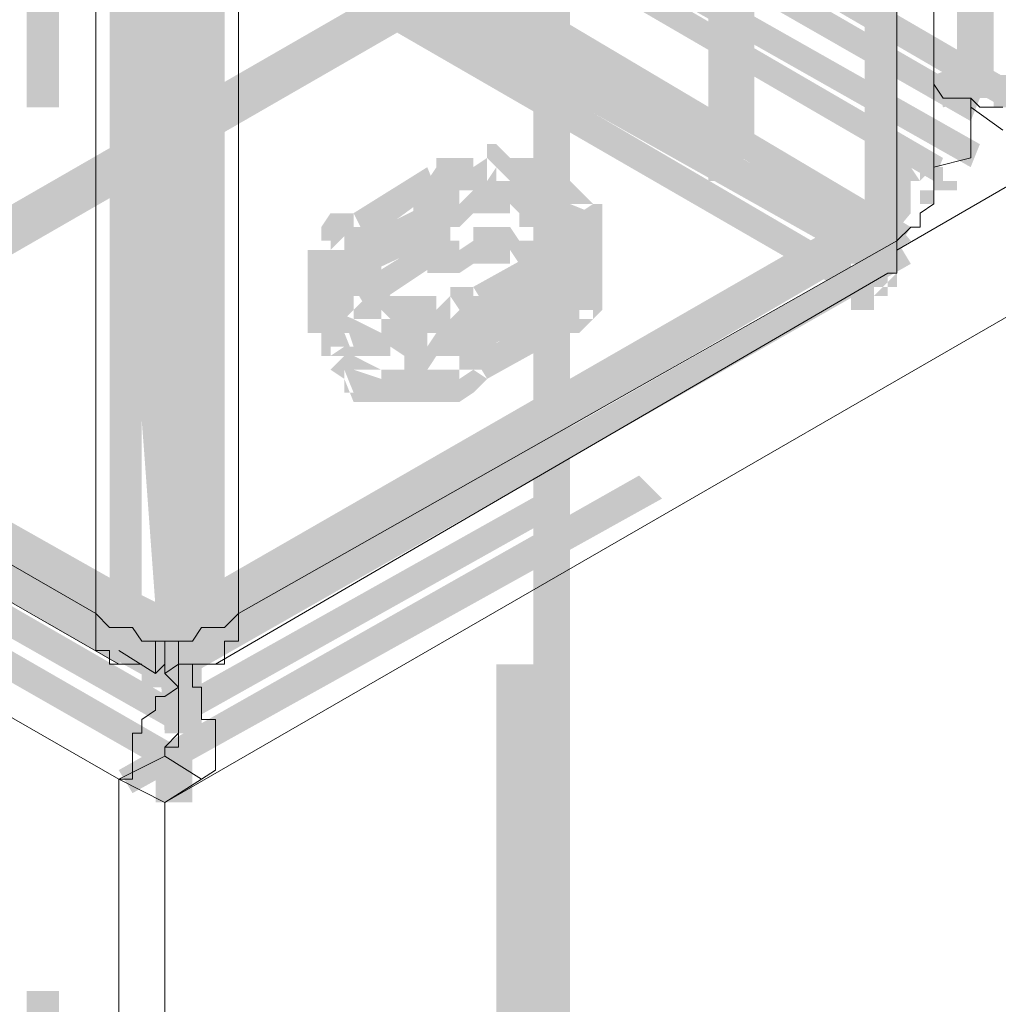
# Model space of a CAD drawing. Header units: millimetres. Extents: x -91 to 1961, y -1152 to 358.
# Tile 264 of 656: x 235.92 to 239.43, y 96.27 to 99.81. Entities that reach past the tile are written whole.
import ezdxf

# ---------------------------------------------------------------- set-up
doc = ezdxf.new("R2010")
doc.units = ezdxf.units.MM
doc.header["$MEASUREMENT"] = 0
doc.layers.get('0').update_dxf_attribs({"linetype": 'CONTINUOUS'})

msp = doc.modelspace()

# ---------------------------------------------------------------- hatches: boundary and pattern name
at = {"true_color": 0xaaaaaa}
h = msp.add_hatch(color=253, dxfattribs=at)
h.paths.add_polyline_path([(193.7548, 167.9744), (193.8871, 167.9744), (193.8871, 167.8917), (193.7548, 167.8917)])
h.paths.add_polyline_path([(236.407, 192.626), (236.5393, 192.626), (236.5393, 190.2104), (236.407, 190.2104)])
h.paths.add_polyline_path([(236.407, 97.6264), (236.5393, 97.6264), (236.5393, 97.5768), (236.407, 97.5768)])
h = msp.add_hatch(color=253, dxfattribs=at)
h.paths.add_polyline_path([(274.9064, 167.8917), (279.0922, 167.8917), (279.0922, 167.7593), (274.9064, 167.7593)])
h.paths.add_polyline_path([(236.407, 97.6264), (236.5393, 97.6264), (236.5393, 97.5768), (236.407, 97.5768)])
h = msp.add_hatch(color=253, dxfattribs=at)
h.paths.add_polyline_path([(237.6313, 91.1409), (237.6313, 97.4941), (237.7636, 97.4941), (237.7636, 91.1409)])
h.paths.add_polyline_path([(237.6313, 100.6707), (237.6313, 107.0238), (237.7636, 107.0238), (237.7636, 100.6707)])
h.paths.add_polyline_path([(237.6313, 110.2004), (237.6313, 116.5535), (237.7636, 116.5535), (237.7636, 110.2004)])
h.paths.add_polyline_path([(237.6313, 119.7301), (237.6313, 126.0833), (237.7636, 126.0833), (237.7636, 119.7301)])
h.paths.add_polyline_path([(237.6313, 129.2599), (237.6313, 135.613), (237.7636, 135.613), (237.7636, 129.2599)])
h.paths.add_polyline_path([(237.6313, 138.7896), (237.6313, 145.1427), (237.7636, 145.1427), (237.7636, 138.7896)])
h.paths.add_polyline_path([(237.6313, 148.3193), (237.6313, 148.4517), (237.7636, 148.4517), (237.7636, 148.3193)])
h = msp.add_hatch(color=253, dxfattribs=at)
h.paths.add_polyline_path([(237.896, 148.402), (237.896, 142.0489), (237.7636, 142.0489), (237.7636, 148.402)])
h.paths.add_polyline_path([(237.896, 138.8723), (237.896, 132.5192), (237.7636, 132.5192), (237.7636, 138.8723)])
h.paths.add_polyline_path([(237.896, 129.3426), (237.896, 122.9894), (237.7636, 122.9894), (237.7636, 129.3426)])
h.paths.add_polyline_path([(237.896, 119.8128), (237.896, 113.4597), (237.7636, 113.4597), (237.7636, 119.8128)])
h.paths.add_polyline_path([(237.896, 110.2831), (237.896, 103.93), (237.7636, 103.93), (237.7636, 110.2831)])
h.paths.add_polyline_path([(237.896, 100.7534), (237.896, 94.4002), (237.7636, 94.4002), (237.7636, 100.7534)])
h.paths.add_polyline_path([(237.896, 91.2237), (237.896, 91.0582), (237.7636, 91.0582), (237.7636, 91.2237)])
h = msp.add_hatch(color=253, dxfattribs=at)
h.paths.add_polyline_path([(235.9437, 89.9663), (235.9437, 96.3194), (236.0595, 96.3194), (236.0595, 89.9663)])
h.paths.add_polyline_path([(235.9437, 99.496), (235.9437, 105.8491), (236.0595, 105.8491), (236.0595, 99.496)])
h.paths.add_polyline_path([(235.9437, 109.0257), (235.9437, 115.3789), (236.0595, 115.3789), (236.0595, 109.0257)])
h.paths.add_polyline_path([(235.9437, 118.5555), (235.9437, 124.9086), (236.0595, 124.9086), (236.0595, 118.5555)])
h.paths.add_polyline_path([(235.9437, 128.0852), (235.9437, 134.4383), (236.0595, 134.4383), (236.0595, 128.0852)])
h.paths.add_polyline_path([(235.9437, 137.6149), (235.9437, 143.9681), (236.0595, 143.9681), (236.0595, 137.6149)])
h.paths.add_polyline_path([(235.9437, 147.1447), (235.9437, 147.3101), (236.0595, 147.3101), (236.0595, 147.1447)])
h = msp.add_hatch(color=253, dxfattribs=at)
h.paths.add_polyline_path([(236.407, 97.6264), (236.5393, 97.6264), (236.5393, 97.5768), (236.407, 97.5768)])
h.paths.add_polyline_path([(236.6551, 146.2512), (236.8371, 146.2512), (236.8371, 146.1189), (236.6551, 146.1189)])
h.paths.add_polyline_path([(237.896, 144.8449), (238.0118, 144.8449), (238.0118, 144.7291), (237.896, 144.7291)])
h.paths.add_polyline_path([(236.7875, 101.6468), (236.9198, 101.6468), (236.9198, 100.3729), (236.7875, 100.3729)])
h.paths.add_polyline_path([(193.7548, 122.1953), (193.8044, 122.1953), (193.8044, 122.0629), (193.7548, 122.0629)])
h = msp.add_hatch(color=253, dxfattribs=at)
h.paths.add_polyline_path([(239.0376, 144.299), (239.1534, 144.299), (239.1534, 142.8265), (239.0376, 142.8265)])
h.paths.add_polyline_path([(237.7967, 98.9831), (237.9291, 98.9831), (237.9291, 98.8507), (237.7967, 98.8507)])
h.paths.add_polyline_path([(237.0853, 144.8119), (237.2176, 144.8119), (237.2176, 144.6795), (237.0853, 144.6795)])
h.paths.add_polyline_path([(237.3335, 99.2313), (237.4658, 99.2313), (237.4658, 99.1155), (237.3335, 99.1155)])
h = msp.add_hatch(color=253, dxfattribs=at)
h.paths.add_polyline_path([(239.2857, 99.6118), (239.2857, 105.965), (239.4181, 105.965), (239.4181, 99.6118)])
h.paths.add_polyline_path([(239.2857, 109.1415), (239.2857, 115.4947), (239.4181, 115.4947), (239.4181, 109.1415)])
h.paths.add_polyline_path([(239.2857, 118.6713), (239.2857, 125.0244), (239.4181, 125.0244), (239.4181, 118.6713)])
h.paths.add_polyline_path([(239.2857, 128.201), (239.2857, 134.5542), (239.4181, 134.5542), (239.4181, 128.201)])
h.paths.add_polyline_path([(239.2857, 137.7307), (239.2857, 144.0839), (239.4181, 144.0839), (239.4181, 137.7307)])
h = msp.add_hatch(color=253, dxfattribs=at)
h.paths.add_polyline_path([(238.9548, 99.1155), (238.9548, 105.4686), (239.0706, 105.4686), (239.0706, 99.1155)])
h.paths.add_polyline_path([(238.9548, 108.6452), (238.9548, 114.9983), (239.0706, 114.9983), (239.0706, 108.6452)])
h.paths.add_polyline_path([(238.9548, 118.1749), (238.9548, 124.5281), (239.0706, 124.5281), (239.0706, 118.1749)])
h.paths.add_polyline_path([(238.9548, 127.7047), (238.9548, 134.0578), (239.0706, 134.0578), (239.0706, 127.7047)])
h.paths.add_polyline_path([(238.9548, 137.2344), (238.9548, 143.5875), (239.0706, 143.5875), (239.0706, 137.2344)])
h = msp.add_hatch(color=253, dxfattribs=at)
h.paths.add_polyline_path([(236.2415, 97.7092), (236.2415, 104.0623), (236.3573, 104.0623), (236.3573, 97.7092)])
h.paths.add_polyline_path([(236.2415, 107.2389), (236.2415, 113.5921), (236.3573, 113.5921), (236.3573, 107.2389)])
h.paths.add_polyline_path([(236.2415, 116.7686), (236.2415, 123.1218), (236.3573, 123.1218), (236.3573, 116.7686)])
h.paths.add_polyline_path([(236.2415, 126.2984), (236.2415, 132.6515), (236.3573, 132.6515), (236.3573, 126.2984)])
h.paths.add_polyline_path([(236.2415, 135.8281), (236.2415, 142.1812), (236.3573, 142.1812), (236.3573, 135.8281)])
h = msp.add_hatch(color=253, dxfattribs=at)
h.paths.add_polyline_path([(236.5393, 97.7092), (236.5393, 104.0623), (236.6551, 104.0623), (236.6551, 97.7092)])
h.paths.add_polyline_path([(236.5393, 107.2389), (236.5393, 113.5921), (236.6551, 113.5921), (236.6551, 107.2389)])
h.paths.add_polyline_path([(236.5393, 116.7686), (236.5393, 123.1218), (236.6551, 123.1218), (236.6551, 116.7686)])
h.paths.add_polyline_path([(236.5393, 126.2984), (236.5393, 132.6515), (236.6551, 132.6515), (236.6551, 126.2984)])
h.paths.add_polyline_path([(236.5393, 135.8281), (236.5393, 142.1812), (236.6551, 142.1812), (236.6551, 135.8281)])
h = msp.add_hatch(color=253, dxfattribs=at)
h.paths.add_polyline_path([(238.4419, 99.3636), (238.4419, 105.7168), (238.5578, 105.7168), (238.5578, 99.3636)])
h.paths.add_polyline_path([(238.4419, 108.8934), (238.4419, 115.2465), (238.5578, 115.2465), (238.5578, 108.8934)])
h.paths.add_polyline_path([(238.4419, 118.4231), (238.4419, 124.7763), (238.5578, 124.7763), (238.5578, 118.4231)])
h = msp.add_hatch(color=253, dxfattribs=at)
h.paths.add_polyline_path([(238.3923, 99.314), (238.3923, 105.6672), (238.5247, 105.6672), (238.5247, 99.314)])
h.paths.add_polyline_path([(238.3923, 108.8437), (238.3923, 115.1969), (238.5247, 115.1969), (238.5247, 108.8437)])
h.paths.add_polyline_path([(238.3923, 118.3735), (238.3923, 124.7266), (238.5247, 124.7266), (238.5247, 118.3735)])
h = msp.add_hatch(color=253, dxfattribs=at)
h.paths.add_polyline_path([(236.5393, 124.4288), (236.5393, 118.0757), (236.407, 118.0757), (236.407, 124.4288)])
h.paths.add_polyline_path([(236.5393, 114.8991), (236.5393, 108.5459), (236.407, 108.5459), (236.407, 114.8991)])
h.paths.add_polyline_path([(236.5393, 105.3693), (236.5393, 99.0162), (236.407, 99.0162), (236.407, 105.3693)])
h = msp.add_hatch(color=253, dxfattribs=at)
h.paths.add_polyline_path([(236.4897, 124.3957), (236.4897, 118.0426), (236.3573, 118.0426), (236.3573, 124.3957)])
h.paths.add_polyline_path([(236.4897, 114.866), (236.4897, 108.5128), (236.3573, 108.5128), (236.3573, 114.866)])
h.paths.add_polyline_path([(236.4897, 105.3363), (236.4897, 98.9831), (236.3573, 98.9831), (236.3573, 105.3363)])
h = msp.add_hatch(color=253, dxfattribs=at)
h.paths.add_polyline_path([(238.3923, 99.3636), (238.4419, 99.3636), (238.4419, 99.2313), (238.3923, 99.2313)])
h.paths.add_polyline_path([(235.9437, 123.2541), (235.9768, 123.2541), (235.9768, 123.1218), (235.9437, 123.1218)])
h = msp.add_hatch(color=253, dxfattribs=at)
h.paths.add_polyline_path([(236.407, 97.5768), (236.407, 103.93), (236.5393, 103.93), (236.5393, 97.5768)])
h.paths.add_polyline_path([(236.407, 107.1065), (236.407, 113.4597), (236.5393, 113.4597), (236.5393, 107.1065)])
h.paths.add_polyline_path([(236.407, 116.6363), (236.407, 122.9894), (236.5393, 122.9894), (236.5393, 116.6363)])
h = msp.add_hatch(color=253, dxfattribs=at)
h.paths.add_polyline_path([(236.44, 97.5768), (236.44, 103.93), (236.5724, 103.93), (236.5724, 97.5768)])
h.paths.add_polyline_path([(236.44, 107.1065), (236.44, 113.4597), (236.5724, 113.4597), (236.5724, 107.1065)])
h.paths.add_polyline_path([(236.44, 116.6363), (236.44, 122.9894), (236.5724, 122.9894), (236.5724, 116.6363)])
h = msp.add_hatch(color=253, dxfattribs=at)
h.paths.add_polyline_path([(193.6721, 122.4104), (199.1814, 119.1842), (199.1318, 119.1014), (193.6224, 122.3111)])
h.paths.add_polyline_path([(201.9279, 117.6124), (207.4372, 114.4358), (207.3876, 114.3531), (201.8948, 117.5297)])
h.paths.add_polyline_path([(210.1836, 112.831), (215.693, 109.6544), (215.6103, 109.5717), (210.1009, 112.7483)])
h.paths.add_polyline_path([(218.4063, 108.0827), (223.9157, 104.9061), (223.8661, 104.8234), (218.3567, 108)])
h.paths.add_polyline_path([(226.6621, 103.3013), (232.1715, 100.1247), (232.1219, 100.042), (226.629, 103.2185)])
h.paths.add_polyline_path([(234.9179, 98.5529), (236.3242, 97.7588), (236.2746, 97.6761), (234.8848, 98.4702)])
h = msp.add_hatch(color=253, dxfattribs=at)
h.paths.add_polyline_path([(236.3242, 97.5768), (230.8149, 100.7203), (230.8645, 100.8527), (236.3573, 97.6761)])
h.paths.add_polyline_path([(228.0684, 102.3251), (222.5591, 105.5017), (222.5921, 105.5844), (228.1015, 102.4079)])
h.paths.add_polyline_path([(219.7961, 107.0734), (214.3033, 110.25), (214.3364, 110.3327), (219.8457, 107.1562)])
h.paths.add_polyline_path([(211.5403, 111.8549), (206.0309, 115.0314), (206.0806, 115.1142), (211.5899, 111.9376)])
h.paths.add_polyline_path([(203.2845, 116.6032), (197.7751, 119.7798), (197.8579, 119.8625), (203.3672, 116.6859)])
h.paths.add_polyline_path([(195.0287, 121.3846), (193.6721, 122.1953), (193.7051, 122.278), (195.1114, 121.4673)])
h = msp.add_hatch(color=253, dxfattribs=at)
h.paths.add_polyline_path([(236.4897, 97.2459), (230.9803, 100.3729), (231.0299, 100.5052), (236.5393, 97.3286)])
h.paths.add_polyline_path([(228.2339, 101.9942), (222.7245, 105.1708), (222.7741, 105.2535), (228.267, 102.077)])
h.paths.add_polyline_path([(219.9781, 106.726), (214.4687, 109.9026), (214.5018, 110.0019), (220.0112, 106.8253)])
h.paths.add_polyline_path([(211.7058, 111.524), (206.2129, 114.7005), (206.2956, 114.7833), (211.7554, 111.6067)])
h.paths.add_polyline_path([(203.45, 116.2557), (197.9406, 119.4323), (198.0399, 119.5316), (203.5327, 116.355)])
h.paths.add_polyline_path([(195.1942, 121.0537), (193.6224, 121.9802), (193.6721, 122.0629), (195.2769, 121.1364)])
h = msp.add_hatch(color=253, dxfattribs=at)
h.paths.add_polyline_path([(279.4727, 121.9306), (273.9799, 118.754), (273.9303, 118.8533), (279.4397, 122.0298)])
h.paths.add_polyline_path([(271.2169, 117.1492), (265.7076, 113.9726), (265.6745, 114.0553), (271.1839, 117.2319)])
h.paths.add_polyline_path([(262.9612, 112.4008), (257.4518, 109.2243), (257.4187, 109.3235), (262.9115, 112.5001)])
h.paths.add_polyline_path([(254.7054, 107.6194), (249.196, 104.4428), (249.1464, 104.5256), (254.6557, 107.7021)])
h.paths.add_polyline_path([(246.4827, 102.8711), (240.9733, 99.6945), (240.8906, 99.7938), (246.3999, 102.9704)])
h.paths.add_polyline_path([(238.2269, 98.0897), (236.3242, 97.0308), (236.2746, 97.1136), (238.1441, 98.1724)])
h = msp.add_hatch(color=253, dxfattribs=at)
h.paths.add_polyline_path([(279.1418, 121.8975), (273.6325, 118.6713), (273.5994, 118.8036), (279.0922, 121.9802)])
h.paths.add_polyline_path([(270.8861, 117.1161), (265.3767, 113.9395), (265.327, 114.0222), (270.8364, 117.1988)])
h.paths.add_polyline_path([(262.6303, 112.3181), (257.1209, 109.1415), (257.0713, 109.2243), (262.5806, 112.4505)])
h.paths.add_polyline_path([(254.4076, 107.5863), (248.8982, 104.4098), (248.8155, 104.4925), (254.3248, 107.6691)])
h.paths.add_polyline_path([(246.1518, 102.7884), (240.6424, 99.6118), (240.5928, 99.6945), (246.1021, 102.8711)])
h.paths.add_polyline_path([(237.896, 98.0566), (236.5393, 97.2955), (236.4897, 97.3783), (237.8463, 98.1393)])
h = msp.add_hatch(color=253, dxfattribs=at)
h.paths.add_polyline_path([(236.44, 97.1136), (230.9472, 100.257), (230.9803, 100.3729), (236.4897, 97.1963)])
h.paths.add_polyline_path([(228.1842, 101.8619), (222.6749, 105.0385), (222.7245, 105.1212), (228.2339, 101.9446)])
h.paths.add_polyline_path([(219.9285, 106.6102), (214.4191, 109.7868), (214.4687, 109.8695), (219.9781, 106.6929)])
h.paths.add_polyline_path([(211.6727, 111.3916), (206.1633, 114.5682), (206.246, 114.6509), (211.7058, 111.4743)])
h.paths.add_polyline_path([(203.4169, 116.1399), (197.9075, 119.3165), (197.9902, 119.3992), (203.4996, 116.2227)])
h.paths.add_polyline_path([(195.1445, 120.9213), (193.5893, 121.8478), (193.6224, 121.9306), (195.2438, 121.0041)])
h = msp.add_hatch(color=253, dxfattribs=at)
h.paths.add_polyline_path([(261.5218, 108.0496), (261.6541, 108.0496), (261.6541, 107.1562), (261.5218, 107.1562)])
h.paths.add_polyline_path([(236.44, 97.3783), (236.5724, 97.3783), (236.5724, 97.3286), (236.44, 97.3286)])
h.paths.add_polyline_path([(265.4263, 110.0349), (265.5421, 110.0349), (265.5421, 109.9026), (265.4263, 109.9026)])
h = msp.add_hatch(color=253, dxfattribs=at)
h.paths.add_polyline_path([(240.3446, 100.8527), (240.4769, 100.8527), (240.4769, 100.6707), (240.3446, 100.6707)])
h.paths.add_polyline_path([(239.6166, 101.2663), (239.749, 101.2663), (239.749, 101.1008), (239.6166, 101.1008)])
h.paths.add_polyline_path([(237.0853, 98.9831), (237.2176, 98.9831), (237.2176, 98.8177), (237.0853, 98.8177)])
h.paths.add_polyline_path([(239.203, 101.1835), (239.3354, 101.1835), (239.3354, 101.0181), (239.203, 101.0181)])
for points in [[(239.4512, 99.496), (237.6313, 100.5548), (237.6809, 100.6376), (239.5008, 99.5787)], [(237.6809, 100.5052), (239.3684, 99.5291), (239.3354, 99.4464), (237.6313, 100.4225)], [(237.4989, 100.4225), (239.3684, 99.3636), (239.3354, 99.2809), (237.4658, 100.3398)], [(236.9198, 100.3729), (239.1203, 99.0658), (239.0706, 98.9831), (236.8702, 100.2901)], [(239.203, 99.2313), (237.3831, 100.2901), (237.4162, 100.3729), (239.2361, 99.314)], [(238.9879, 98.9335), (236.7378, 100.2074), (236.7875, 100.2901), (239.0376, 99.0162)], [(236.7875, 100.257), (238.9052, 99.0658), (238.8556, 98.9831), (236.7378, 100.1743)], [(236.44, 97.461), (236.2415, 100.1247), (236.3573, 100.1743), (236.5724, 97.4941)], [(238.8556, 98.8507), (236.7378, 100.0751), (236.7875, 100.1743), (238.9052, 98.9335)], [(236.3573, 100.0751), (236.5724, 97.4941), (236.44, 97.461), (236.2415, 100.042)], [(236.407, 100.042), (236.407, 97.6264), (236.5393, 97.6264), (236.5393, 100.042)], [(236.407, 100.042), (236.407, 97.6264), (236.5393, 97.6264), (236.5393, 100.042)], [(236.3573, 99.9923), (236.5724, 97.2955), (236.44, 97.2459), (236.2415, 99.9592)], [(234.8021, 98.5199), (237.3004, 99.9592), (237.3335, 99.8765), (234.8352, 98.4371)], [(234.8352, 98.5199), (237.3335, 99.9592), (237.3831, 99.8765), (234.8848, 98.4371)], [(237.4162, 99.8765), (234.9179, 98.4371), (234.8848, 98.5199), (237.3831, 99.9592)], [(238.4419, 99.2809), (237.4162, 99.8765), (237.4658, 99.9592), (238.475, 99.3636)], [(237.4989, 99.9592), (238.475, 99.3636), (238.4419, 99.2809), (237.4658, 99.8765)], [(237.5485, 99.9592), (238.5247, 99.4133), (238.475, 99.314), (237.4989, 99.8765)], [(237.3831, 99.8269), (234.8848, 98.3875), (234.8352, 98.4702), (237.3335, 99.9096)], [(236.44, 97.2955), (236.2415, 99.8765), (236.3573, 99.9096), (236.5724, 97.3286)], [(238.3923, 99.2809), (237.4162, 99.8269), (237.4658, 99.9096), (238.4419, 99.3636)], [(239.3684, 99.5291), (239.2361, 99.496), (239.203, 99.6118), (239.3354, 99.6614)], [(239.2857, 99.6118), (239.2857, 99.5291), (239.4181, 99.5291), (239.4181, 99.6118)], [(238.4419, 99.314), (238.475, 99.3636), (238.5247, 99.314), (238.475, 99.2809)], [(239.1203, 99.2313), (239.0376, 99.1982), (238.9879, 99.314), (239.0706, 99.3636)], [(237.1184, 99.1155), (237.3831, 99.2809), (237.4162, 99.1982), (237.168, 99.0162)], [(236.5724, 97.7588), (238.9879, 99.1485), (239.0376, 99.0658), (236.622, 97.6761)], [(237.1184, 99.0162), (237.3831, 99.1485), (237.4162, 99.0162), (237.168, 98.9004)], [(237.4162, 99.0162), (237.168, 98.9004), (237.1184, 99.0162), (237.3831, 99.1485)], [(237.3335, 99.1155), (237.3335, 98.9831), (237.4658, 98.9831), (237.4658, 99.1155)], [(237.896, 99.1155), (237.896, 98.9831), (238.0118, 98.9831), (238.0118, 99.1155)], [(238.9548, 99.1155), (238.9548, 98.9831), (239.0706, 98.9831), (239.0706, 99.1155)], [(239.0706, 98.9831), (238.9879, 99.0658), (239.0376, 99.1155), (239.1203, 99.0162)], [(238.9879, 98.9831), (236.5724, 97.5768), (236.5393, 97.6761), (238.9548, 99.0658)], [(237.0853, 99.0658), (237.0853, 98.9831), (237.2176, 98.9831), (237.2176, 99.0658)], [(239.1203, 98.9335), (236.5393, 97.461), (236.4897, 97.5437), (239.0706, 99.0162)], [(237.4162, 98.9335), (237.168, 98.768), (237.1184, 98.8507), (237.3831, 99.0162)], [(237.896, 98.9335), (237.5982, 98.768), (237.5485, 98.8507), (237.8463, 99.0162)], [(237.896, 98.9831), (237.896, 98.8507), (238.0118, 98.8507), (238.0118, 98.9831)], [(236.9529, 98.9335), (236.9529, 98.8507), (237.0853, 98.8507), (237.0853, 98.9335)], [(237.896, 98.768), (237.5982, 98.6357), (237.5485, 98.768), (237.8463, 98.9004)], [(237.5485, 98.768), (237.8463, 98.9004), (237.896, 98.768), (237.5982, 98.6357)], [(236.9529, 98.8507), (236.9529, 98.6853), (237.0853, 98.6853), (237.0853, 98.8507)], [(237.4989, 98.8177), (237.4989, 98.7349), (237.6313, 98.7349), (237.6313, 98.8177)], [(237.7967, 98.8507), (237.7967, 98.7349), (237.9291, 98.7349), (237.9291, 98.8507)], [(237.5485, 98.6026), (237.8463, 98.768), (237.896, 98.6853), (237.5982, 98.5199)], [(237.4989, 98.7349), (237.4989, 98.5529), (237.6313, 98.5529), (237.6313, 98.7349)], [(234.9179, 98.4702), (236.5393, 97.5437), (236.4897, 97.461), (234.8848, 98.3875)], [(236.2746, 97.4941), (234.8021, 98.3544), (234.8352, 98.4371), (236.3242, 97.5768)], [(236.44, 97.4114), (234.8352, 98.3544), (234.8848, 98.4371), (236.4897, 97.4941)], [(234.8848, 98.4371), (236.4897, 97.5437), (236.44, 97.4114), (234.8352, 98.3048)], [(236.1919, 97.7092), (236.2746, 97.7588), (236.3242, 97.6264), (236.2415, 97.5768)], [(236.3242, 97.7588), (236.4897, 97.6761), (236.44, 97.5437), (236.2746, 97.6264)], [(236.44, 97.6761), (236.5724, 97.7588), (236.622, 97.6761), (236.4897, 97.5768)], [(236.622, 97.7588), (236.7378, 97.7092), (236.7048, 97.5768), (236.5724, 97.6264)], [(236.2415, 97.7092), (236.4897, 97.5437), (236.44, 97.461), (236.1919, 97.6264)], [(236.44, 97.5437), (236.7048, 97.7092), (236.7378, 97.6264), (236.4897, 97.461)], [(236.407, 97.6264), (236.407, 97.5768), (236.5393, 97.5768), (236.5393, 97.6264)], [(236.407, 97.5768), (236.407, 97.4941), (236.5393, 97.4941), (236.5393, 97.5768)], [(236.407, 97.5768), (236.407, 97.4941), (236.5393, 97.4941), (236.5393, 97.5768)], [(236.407, 97.5768), (236.407, 97.4941), (236.5393, 97.4941), (236.5393, 97.5768)], [(236.407, 97.5768), (236.407, 97.4941), (236.5393, 97.4941), (236.5393, 97.5768)], [(236.44, 97.5437), (236.44, 97.4114), (236.4897, 97.4114), (236.4897, 97.5437)], [(236.4897, 97.5437), (236.4897, 97.4114), (236.5393, 97.4114), (236.5393, 97.5437)], [(236.44, 97.4941), (236.44, 97.3783), (236.5724, 97.3783), (236.5724, 97.4941)], [(236.44, 97.3783), (236.44, 97.3286), (236.5724, 97.3286), (236.5724, 97.3783)], [(236.407, 97.1632), (236.407, 96.9977), (236.5393, 96.9977), (236.5393, 97.1632)]]:
    msp.add_hatch(color=253, dxfattribs=at).paths.add_polyline_path(points)
h = msp.add_hatch(color=253, dxfattribs=at)
h.paths.add_polyline_path([(237.4162, 99.7938), (237.3831, 99.7938), (237.3831, 99.9096), (237.4162, 99.9096)])
h.paths.add_polyline_path([(237.3831, 99.7938), (237.3335, 99.7938), (237.3335, 99.9096), (237.3831, 99.9096)])
h = msp.add_hatch(color=253, dxfattribs=at)
h.paths.add_polyline_path([(239.3354, 99.6614), (239.3684, 99.6614), (239.3684, 99.5291), (239.3354, 99.5291)])
h.paths.add_polyline_path([(239.4181, 99.6118), (239.4512, 99.5787), (239.4181, 99.5291), (239.3684, 99.5787)])
h.paths.add_polyline_path([(239.4181, 99.6118), (239.4512, 99.6118), (239.4512, 99.496), (239.4181, 99.496)])
h.paths.add_polyline_path([(239.4512, 99.6118), (239.5008, 99.6118), (239.5008, 99.496), (239.4512, 99.496)])
h.paths.add_polyline_path([(239.5008, 99.6118), (239.5339, 99.6118), (239.5008, 99.5787), (239.5008, 99.6118), (239.5339, 99.6614), (239.5835, 99.6614), (239.5835, 99.5291), (239.5339, 99.5291), (239.6166, 99.6118), (239.6166, 99.5787), (239.5339, 99.496), (239.5008, 99.496)])
h.paths.add_polyline_path([(239.5835, 99.6614), (239.6166, 99.6614), (239.6166, 99.5291), (239.5835, 99.5291)])
h = msp.add_hatch(color=253, dxfattribs=at)
h.paths.add_polyline_path([(237.896, 99.1155), (237.896, 99.1485), (238.0118, 99.1485), (238.0118, 99.1155)])
h.paths.add_polyline_path([(237.9291, 99.1155), (237.896, 99.1485), (237.9291, 99.1982), (237.9787, 99.1485)])
h.paths.add_polyline_path([(237.896, 99.1485), (237.8463, 99.1982), (237.896, 99.2313), (237.9291, 99.1982)])
h.paths.add_polyline_path([(237.8463, 99.1982), (237.7967, 99.2313), (237.7967, 99.1982), (237.7636, 99.1982), (237.714, 99.1982), (237.6809, 99.1982), (237.6809, 99.2313), (237.6313, 99.2809), (237.6313, 99.2313), (237.5982, 99.2313), (237.5982, 99.3636), (237.6313, 99.3636), (237.6809, 99.314), (237.714, 99.2809), (237.6809, 99.314), (237.714, 99.314), (237.7636, 99.314), (237.7967, 99.314), (237.8463, 99.2809), (237.896, 99.2313)])
h.paths.add_polyline_path([(237.6313, 99.2809), (237.5982, 99.2313), (237.5485, 99.1982), (237.4989, 99.1982), (237.4658, 99.1982), (237.4162, 99.1982), (237.4658, 99.2313), (237.4162, 99.1982), (237.3831, 99.2313), (237.4162, 99.2809), (237.4162, 99.314), (237.4658, 99.314), (237.4989, 99.314), (237.5485, 99.314), (237.5485, 99.2809), (237.5982, 99.314)])
h = msp.add_hatch(color=253, dxfattribs=at)
h.paths.add_polyline_path([(239.1534, 99.1982), (239.1534, 99.2313), (239.2857, 99.2313), (239.2857, 99.1982)])
h.paths.add_polyline_path([(239.203, 99.1485), (239.1534, 99.1485), (239.1534, 99.2809), (239.203, 99.2809)])
h.paths.add_polyline_path([(239.1203, 99.2313), (239.1203, 99.2809), (239.2361, 99.2809), (239.2361, 99.2313)])
h.paths.add_polyline_path([(239.1534, 99.2313), (239.1203, 99.2809), (239.1534, 99.314), (239.203, 99.2809)])
h.paths.add_polyline_path([(239.1203, 99.2313), (239.0706, 99.2313), (239.0706, 99.3636), (239.1203, 99.3636)])
h = msp.add_hatch(color=253, dxfattribs=at)
h.paths.add_polyline_path([(238.9879, 99.1982), (238.9879, 99.2313), (239.1203, 99.2313), (239.1203, 99.1982)])
h.paths.add_polyline_path([(239.0376, 99.1485), (238.9879, 99.1485), (238.9548, 99.2313), (238.9548, 99.2809), (239.0706, 99.2809), (239.0706, 99.2313), (238.9879, 99.2809), (239.0376, 99.2809)])
h = msp.add_hatch(color=253, dxfattribs=at)
h.paths.add_polyline_path([(237.896, 98.9831), (237.896, 99.0162), (237.896, 99.0658), (237.9291, 98.9831), (237.896, 98.9831), (237.8463, 99.0658), (237.8463, 99.1155), (237.896, 99.0162), (237.8463, 99.0162), (237.8463, 99.1485), (237.896, 99.1485), (237.9787, 99.1155), (237.9787, 99.0658), (237.896, 99.1155), (237.9291, 99.1155), (238.0118, 99.0658), (238.0118, 99.0162), (238.0118, 98.9831)])
h.paths.add_polyline_path([(237.8463, 99.0658), (237.7967, 99.1155), (237.7967, 99.0658), (237.7636, 99.0658), (237.714, 99.0658), (237.714, 99.1155), (237.6809, 99.1485), (237.6809, 99.1155), (237.6313, 99.1155), (237.5982, 99.1155), (237.5982, 99.2313), (237.6313, 99.2313), (237.6809, 99.2313), (237.714, 99.1982), (237.7636, 99.1485), (237.714, 99.1982), (237.7636, 99.1982), (237.7967, 99.1982), (237.8463, 99.1485), (237.896, 99.1155)])
h.paths.add_polyline_path([(237.5982, 99.1155), (237.5485, 99.1155), (237.5982, 99.1485), (237.5485, 99.1155), (237.4989, 99.0658), (237.4658, 99.0658), (237.4162, 99.0658), (237.4658, 99.1155), (237.4162, 99.0658), (237.3831, 99.1155), (237.4162, 99.1485), (237.4162, 99.1982), (237.4658, 99.1982), (237.4989, 99.1982), (237.4989, 99.1485), (237.5485, 99.1982), (237.5485, 99.2313), (237.5982, 99.2313)])
h = msp.add_hatch(color=253, dxfattribs=at)
h.paths.add_polyline_path([(237.896, 98.9831), (237.896, 99.0162), (237.896, 99.0658), (237.9291, 98.9831), (237.896, 98.9831), (237.8463, 99.0658), (237.8463, 99.1155), (237.896, 99.0162), (237.8463, 99.0162), (237.8463, 99.1485), (237.896, 99.1485), (237.9787, 99.1155), (237.9787, 99.0658), (237.896, 99.1155), (237.9291, 99.1155), (238.0118, 99.0658), (238.0118, 99.0162), (238.0118, 98.9831)])
h.paths.add_polyline_path([(237.8463, 99.0658), (237.7967, 99.1155), (237.7967, 99.0658), (237.7636, 99.0658), (237.714, 99.0658), (237.714, 99.1155), (237.6809, 99.1485), (237.6809, 99.1155), (237.6313, 99.1155), (237.5982, 99.1155), (237.5982, 99.2313), (237.6313, 99.2313), (237.6809, 99.2313), (237.714, 99.1982), (237.7636, 99.1485), (237.714, 99.1982), (237.7636, 99.1982), (237.7967, 99.1982), (237.8463, 99.1485), (237.896, 99.1155)])
h.paths.add_polyline_path([(237.5982, 99.1155), (237.5485, 99.1155), (237.5982, 99.1485), (237.5485, 99.1155), (237.4989, 99.0658), (237.4658, 99.0658), (237.4162, 99.0658), (237.4658, 99.1155), (237.4162, 99.0658), (237.3831, 99.1155), (237.4162, 99.1485), (237.4162, 99.1982), (237.4658, 99.1982), (237.4989, 99.1982), (237.4989, 99.1485), (237.5485, 99.1982), (237.5485, 99.2313), (237.5982, 99.2313)])
h = msp.add_hatch(color=253, dxfattribs=at)
h.paths.add_polyline_path([(238.9879, 99.1485), (239.0376, 99.1485), (238.9879, 99.1155), (238.9879, 99.1485), (239.1203, 99.1485), (239.1203, 99.1155), (239.0376, 99.0162), (238.9879, 99.0162)])
h.paths.add_polyline_path([(238.9879, 99.1485), (238.9879, 99.1982), (239.1203, 99.1982), (239.1203, 99.1485)])
h = msp.add_hatch(color=253, dxfattribs=at)
h.paths.add_polyline_path([(237.1184, 98.9831), (237.0853, 98.9831), (237.0853, 99.1155), (237.1184, 99.1155)])
h.paths.add_polyline_path([(237.0853, 98.9831), (237.0357, 98.9831), (237.1184, 99.0658), (237.1184, 99.0162), (237.0026, 99.0162), (237.0026, 99.0658), (237.0357, 99.1155), (237.0853, 99.1155)])
h.paths.add_polyline_path([(237.1184, 99.0162), (237.1184, 98.9831), (237.0026, 98.9831), (237.0026, 99.0162)])
h.paths.add_polyline_path([(237.0357, 98.9004), (237.0026, 98.9004), (237.0026, 99.0162), (237.0357, 99.0162)])
h.paths.add_polyline_path([(237.0853, 98.9831), (237.0853, 98.9335), (236.9529, 98.9335), (236.9529, 98.9831)])
h = msp.add_hatch(color=253, dxfattribs=at)
h.paths.add_polyline_path([(237.7967, 98.9831), (237.7967, 99.0162), (237.9291, 99.0162), (237.9291, 98.9831)])
h.paths.add_polyline_path([(237.8463, 99.0658), (237.896, 99.0658), (237.896, 98.9335), (237.8463, 98.9335)])
h.paths.add_polyline_path([(237.8463, 99.0162), (237.8463, 99.0658), (237.9787, 99.0658), (237.9787, 99.0162)])
h.paths.add_polyline_path([(237.896, 99.1155), (237.9291, 99.1155), (237.9291, 98.9831), (237.896, 98.9831)])
h.paths.add_polyline_path([(237.896, 99.0658), (237.896, 99.1155), (238.0118, 99.1155), (238.0118, 99.0658)])
h = msp.add_hatch(color=253, dxfattribs=at)
h.paths.add_polyline_path([(238.9548, 99.0658), (238.9879, 99.0658), (238.9879, 98.9335), (238.9548, 98.9335)])
h.paths.add_polyline_path([(238.9548, 99.0162), (238.9548, 99.0658), (239.0706, 99.0658), (239.0706, 99.0162)])
h.paths.add_polyline_path([(238.9548, 99.0658), (238.9548, 99.1155), (239.0706, 99.1155), (239.0706, 99.0658)])
h = msp.add_hatch(color=253, dxfattribs=at)
h.paths.add_polyline_path([(237.896, 98.8507), (237.896, 98.9004), (237.9291, 98.8177), (237.896, 98.8177), (237.8463, 98.9004), (237.8463, 98.9335), (237.896, 98.8507), (237.8463, 98.8507), (237.7967, 98.9335), (237.7967, 98.9831), (237.8463, 98.9004), (237.7967, 98.9004), (237.7636, 98.9004), (237.714, 98.9004), (237.714, 98.9335), (237.6809, 98.9831), (237.6809, 98.9335), (237.6313, 98.9335), (237.5982, 98.9335), (237.5982, 99.0658), (237.6313, 99.0658), (237.6809, 99.0658), (237.714, 99.0162), (237.7636, 98.9831), (237.714, 99.0162), (237.7636, 99.0162), (237.7967, 99.0162), (237.8463, 99.0162), (237.9291, 98.9831), (237.9291, 98.9335), (237.8463, 98.9831), (237.896, 98.9831), (237.9787, 98.9335), (237.9787, 98.9004), (237.896, 98.9335), (237.9291, 98.9335), (238.0118, 98.9004), (238.0118, 98.8507)])
h.paths.add_polyline_path([(237.5982, 98.9335), (237.5485, 98.9335), (237.5982, 98.9831), (237.5485, 98.9335), (237.4989, 98.9004), (237.4658, 98.9004), (237.4162, 98.9004), (237.3831, 98.9004), (237.3831, 99.0162), (237.4162, 99.0162), (237.4658, 99.0162), (237.4989, 99.0162), (237.4989, 98.9831), (237.5485, 99.0162), (237.5485, 99.0658), (237.5982, 99.0658)])
h = msp.add_hatch(color=253, dxfattribs=at)
h.paths.add_polyline_path([(238.8556, 99.0658), (238.9052, 99.0658), (238.9052, 98.9335), (238.8556, 98.9335)])
h.paths.add_polyline_path([(238.9052, 99.0658), (238.9548, 99.0658), (238.9548, 98.9335), (238.9052, 98.9335)])
h = msp.add_hatch(color=253, dxfattribs=at)
h.paths.add_polyline_path([(237.168, 98.9335), (237.1184, 98.9004), (237.0853, 98.9335), (237.1184, 98.9831)])
h.paths.add_polyline_path([(237.0853, 98.8507), (237.0357, 98.8507), (237.0357, 98.9831), (237.0853, 98.9831)])
h.paths.add_polyline_path([(237.1184, 98.9335), (237.1184, 98.9004), (237.0026, 98.9004), (237.0026, 98.9335)])
h.paths.add_polyline_path([(237.1184, 98.9004), (237.1184, 98.8507), (237.0026, 98.8507), (237.0026, 98.9004)])
h.paths.add_polyline_path([(237.0357, 98.768), (237.0026, 98.768), (237.0026, 98.9004), (237.0357, 98.9004)])
h = msp.add_hatch(color=253, dxfattribs=at)
h.paths.add_polyline_path([(237.168, 98.9335), (237.1184, 98.9004), (237.0853, 98.9335), (237.1184, 98.9831)])
h.paths.add_polyline_path([(237.0853, 98.8507), (237.0357, 98.8507), (237.0357, 98.9831), (237.0853, 98.9831)])
h.paths.add_polyline_path([(237.1184, 98.9335), (237.1184, 98.9004), (237.0026, 98.9004), (237.0026, 98.9335)])
h.paths.add_polyline_path([(237.1184, 98.9004), (237.1184, 98.8507), (237.0026, 98.8507), (237.0026, 98.9004)])
h.paths.add_polyline_path([(237.0357, 98.768), (237.0026, 98.768), (237.0026, 98.9004), (237.0357, 98.9004)])
h = msp.add_hatch(color=253, dxfattribs=at)
h.paths.add_polyline_path([(237.0026, 98.9831), (237.0357, 98.9831), (237.1184, 98.9335), (237.1184, 98.9004), (237.0026, 98.9004), (237.0026, 98.9335), (237.0357, 98.8507), (237.0026, 98.8507)])
h.paths.add_polyline_path([(237.1184, 98.9004), (237.1184, 98.8507), (237.0357, 98.9004), (237.0853, 98.9004), (237.1184, 98.8507), (237.168, 98.8177), (237.1184, 98.768), (237.0853, 98.8177), (237.0853, 98.768), (237.0357, 98.768), (237.0026, 98.8507), (237.0026, 98.9004)])
h.paths.add_polyline_path([(237.1184, 98.8507), (237.168, 98.8507), (237.2176, 98.8507), (237.2507, 98.8177), (237.3004, 98.768), (237.2507, 98.8177), (237.3004, 98.8177), (237.3335, 98.8177), (237.3831, 98.8177), (237.4162, 98.8177), (237.4162, 98.768), (237.4658, 98.8177), (237.4989, 98.768), (237.4658, 98.7349), (237.4162, 98.6853), (237.3831, 98.6853), (237.3335, 98.6853), (237.3004, 98.6853), (237.2507, 98.6853), (237.2507, 98.7349), (237.2176, 98.768), (237.2176, 98.7349), (237.168, 98.7349), (237.1184, 98.7349)])
h.paths.add_polyline_path([(237.4658, 98.8507), (237.4989, 98.8507), (237.5485, 98.8507), (237.5485, 98.7349), (237.4989, 98.7349), (237.4658, 98.7349)])
h = msp.add_hatch(color=253, dxfattribs=at)
h.paths.add_polyline_path([(237.7967, 98.8507), (237.7967, 98.9004), (237.9291, 98.9004), (237.9291, 98.8507)])
h.paths.add_polyline_path([(237.8463, 98.9335), (237.896, 98.9335), (237.896, 98.8177), (237.8463, 98.8177)])
h.paths.add_polyline_path([(237.8463, 98.9004), (237.8463, 98.9335), (237.9787, 98.9335), (237.9787, 98.9004)])
h.paths.add_polyline_path([(237.896, 98.9831), (237.9291, 98.9831), (237.896, 98.9335), (237.896, 98.9831), (238.0118, 98.9831), (238.0118, 98.9335), (237.9291, 98.8507), (237.896, 98.8507)])
h = msp.add_hatch(color=253, dxfattribs=at)
h.paths.add_polyline_path([(237.7967, 98.8507), (237.7967, 98.9004), (237.9291, 98.9004), (237.9291, 98.8507)])
h.paths.add_polyline_path([(237.8463, 98.9335), (237.896, 98.9335), (237.896, 98.8177), (237.8463, 98.8177)])
h.paths.add_polyline_path([(237.8463, 98.9004), (237.8463, 98.9335), (237.9787, 98.9335), (237.9787, 98.9004)])
h.paths.add_polyline_path([(237.896, 98.9831), (237.9291, 98.9831), (237.896, 98.9335), (237.896, 98.9831), (238.0118, 98.9831), (238.0118, 98.9335), (237.9291, 98.8507), (237.896, 98.8507)])
h = msp.add_hatch(color=253, dxfattribs=at)
h.paths.add_polyline_path([(238.8556, 98.9335), (238.9052, 98.9335), (238.9052, 98.8177), (238.8556, 98.8177)])
h.paths.add_polyline_path([(238.9879, 98.9004), (238.9879, 98.8507), (238.8556, 98.8507), (238.8556, 98.9004)])
h.paths.add_polyline_path([(238.9052, 98.9004), (238.9548, 98.9004), (238.9548, 98.768), (238.9052, 98.768)])
h.paths.add_polyline_path([(238.9548, 98.9004), (238.9879, 98.9004), (238.9879, 98.768), (238.9548, 98.768)])
h.paths.add_polyline_path([(238.9548, 98.8507), (238.9548, 98.9004), (238.9879, 98.9335), (239.0376, 98.9335), (239.0376, 98.8177), (238.9879, 98.8177), (239.0706, 98.9004), (239.0706, 98.8507)])
h = msp.add_hatch(color=253, dxfattribs=at)
h.paths.add_polyline_path([(237.1184, 98.7349), (237.0853, 98.7349), (237.168, 98.8177), (237.168, 98.768), (237.0357, 98.768), (237.0357, 98.8177), (237.0853, 98.8507), (237.1184, 98.8507)])
h.paths.add_polyline_path([(237.0853, 98.6853), (237.0357, 98.6853), (237.0357, 98.8177), (237.0853, 98.8177)])
h.paths.add_polyline_path([(237.1184, 98.768), (237.1184, 98.7349), (237.0026, 98.7349), (237.0026, 98.768)])
h.paths.add_polyline_path([(237.1184, 98.7349), (237.1184, 98.6853), (237.0026, 98.6853), (237.0026, 98.7349)])
h.paths.add_polyline_path([(237.0357, 98.6026), (237.0026, 98.6026), (237.0026, 98.7349), (237.0357, 98.7349)])
h = msp.add_hatch(color=253, dxfattribs=at)
h.paths.add_polyline_path([(237.0357, 98.8507), (237.0853, 98.8177), (237.1184, 98.8177), (237.1184, 98.768), (237.0026, 98.768), (237.0026, 98.8177), (237.0357, 98.768), (237.0026, 98.8177)])
h.paths.add_polyline_path([(237.1184, 98.768), (237.1184, 98.7349), (237.0357, 98.768), (237.0853, 98.768), (237.1184, 98.768), (237.2176, 98.7349), (237.2176, 98.6853), (237.1184, 98.7349), (237.168, 98.7349), (237.2176, 98.7349), (237.2507, 98.7349), (237.3004, 98.6853), (237.3335, 98.6357), (237.3004, 98.6853), (237.3335, 98.6853), (237.3831, 98.6853), (237.3831, 98.6357), (237.4162, 98.6853), (237.4162, 98.7349), (237.4658, 98.7349), (237.4658, 98.6026), (237.4162, 98.6026), (237.4658, 98.6357), (237.4162, 98.6026), (237.3831, 98.5529), (237.3335, 98.5529), (237.3004, 98.5529), (237.3004, 98.6026), (237.2507, 98.6357), (237.2507, 98.6026), (237.2176, 98.6026), (237.168, 98.6026), (237.1184, 98.6026), (237.0853, 98.6853), (237.0853, 98.7349), (237.1184, 98.6357), (237.0853, 98.6357), (237.0357, 98.6357), (237.0026, 98.7349), (237.0026, 98.768)])
h.paths.add_polyline_path([(237.4658, 98.7349), (237.4989, 98.7349), (237.4989, 98.6853), (237.5485, 98.7349), (237.5982, 98.6853), (237.5485, 98.6357), (237.4989, 98.6026), (237.4658, 98.6026)])
h = msp.add_hatch(color=253, dxfattribs=at)
h.paths.add_polyline_path([(237.0357, 98.8507), (237.0853, 98.8177), (237.1184, 98.8177), (237.1184, 98.768), (237.0026, 98.768), (237.0026, 98.8177), (237.0357, 98.768), (237.0026, 98.8177)])
h.paths.add_polyline_path([(237.1184, 98.768), (237.1184, 98.7349), (237.0357, 98.768), (237.0853, 98.768), (237.1184, 98.768), (237.2176, 98.7349), (237.2176, 98.6853), (237.1184, 98.7349), (237.168, 98.7349), (237.2176, 98.7349), (237.2507, 98.7349), (237.3004, 98.6853), (237.3335, 98.6357), (237.3004, 98.6853), (237.3335, 98.6853), (237.3831, 98.6853), (237.3831, 98.6357), (237.4162, 98.6853), (237.4162, 98.7349), (237.4658, 98.7349), (237.4658, 98.6026), (237.4162, 98.6026), (237.4658, 98.6357), (237.4162, 98.6026), (237.3831, 98.5529), (237.3335, 98.5529), (237.3004, 98.5529), (237.3004, 98.6026), (237.2507, 98.6357), (237.2507, 98.6026), (237.2176, 98.6026), (237.168, 98.6026), (237.1184, 98.6026), (237.0853, 98.6853), (237.0853, 98.7349), (237.1184, 98.6357), (237.0853, 98.6357), (237.0357, 98.6357), (237.0026, 98.7349), (237.0026, 98.768)])
h.paths.add_polyline_path([(237.4658, 98.7349), (237.4989, 98.7349), (237.4989, 98.6853), (237.5485, 98.7349), (237.5982, 98.6853), (237.5485, 98.6357), (237.4989, 98.6026), (237.4658, 98.6026)])
h = msp.add_hatch(color=253, dxfattribs=at)
h.paths.add_polyline_path([(237.8463, 98.768), (237.896, 98.768), (237.896, 98.6357), (237.8463, 98.6357)])
h.paths.add_polyline_path([(237.8463, 98.7349), (237.8463, 98.768), (237.9787, 98.768), (237.9787, 98.7349)])
h.paths.add_polyline_path([(237.896, 98.8177), (237.9291, 98.8177), (237.896, 98.768), (237.896, 98.8177), (238.0118, 98.8177), (238.0118, 98.768), (237.9291, 98.6853), (237.896, 98.6853)])
h.paths.add_polyline_path([(237.896, 98.8177), (237.896, 98.8507), (238.0118, 98.8507), (238.0118, 98.8177)])
h = msp.add_hatch(color=253, dxfattribs=at)
h.paths.add_polyline_path([(237.0357, 98.6853), (237.0853, 98.6357), (237.0357, 98.6026), (237.0026, 98.6357)])
h.paths.add_polyline_path([(237.1184, 98.6357), (237.1184, 98.6026), (237.0026, 98.6026), (237.0026, 98.6357)])
h.paths.add_polyline_path([(237.0853, 98.6026), (237.1184, 98.5529), (237.0853, 98.6026), (237.1184, 98.6026), (237.2176, 98.5529), (237.2176, 98.5199), (237.1184, 98.5529), (237.168, 98.5529), (237.2176, 98.5529), (237.2507, 98.5529), (237.3004, 98.5529), (237.3335, 98.5529), (237.3831, 98.5529), (237.4162, 98.5529), (237.4658, 98.5529), (237.4658, 98.4371), (237.4162, 98.4371), (237.3831, 98.4371), (237.3335, 98.4371), (237.3004, 98.4371), (237.2507, 98.4371), (237.2176, 98.4371), (237.168, 98.4371), (237.1184, 98.4371), (237.0853, 98.5199), (237.0853, 98.5529), (237.1184, 98.4702), (237.0853, 98.4702), (237.0853, 98.5199), (237.0357, 98.5529)])
h.paths.add_polyline_path([(237.4658, 98.5529), (237.4989, 98.5529), (237.4989, 98.5199), (237.5485, 98.5529), (237.5982, 98.5199), (237.5485, 98.4702), (237.4989, 98.4371), (237.4658, 98.4371)])
h = msp.add_hatch(color=253, dxfattribs=at)
h.paths.add_polyline_path([(236.2746, 97.7588), (236.3242, 97.7588), (236.3242, 97.6264), (236.2746, 97.6264)])
h.paths.add_polyline_path([(236.407, 97.7092), (236.407, 97.6761), (236.2746, 97.6761), (236.2746, 97.7092)])
h.paths.add_polyline_path([(236.407, 97.6761), (236.407, 97.6264), (236.2746, 97.6264), (236.2746, 97.6761)])
h = msp.add_hatch(color=253, dxfattribs=at)
h.paths.add_polyline_path([(236.2746, 97.7588), (236.3242, 97.7588), (236.3242, 97.6264), (236.2746, 97.6264)])
h.paths.add_polyline_path([(236.3242, 97.7588), (236.3573, 97.7588), (236.3573, 97.6264), (236.3242, 97.6264)])
h.paths.add_polyline_path([(236.407, 97.7092), (236.44, 97.6761), (236.407, 97.6264), (236.3573, 97.6761)])
h.paths.add_polyline_path([(236.407, 97.7092), (236.44, 97.7092), (236.44, 97.5768), (236.407, 97.5768)])
h.paths.add_polyline_path([(236.44, 97.7092), (236.4897, 97.7092), (236.4897, 97.5768), (236.44, 97.5768)])
h.paths.add_polyline_path([(236.44, 97.6761), (236.44, 97.7092), (236.4897, 97.7588), (236.5393, 97.7588), (236.5393, 97.6264), (236.4897, 97.6264), (236.5724, 97.7092), (236.5724, 97.6761)])
h.paths.add_polyline_path([(236.5393, 97.7588), (236.5724, 97.7588), (236.5724, 97.6264), (236.5393, 97.6264)])
h = msp.add_hatch(color=253, dxfattribs=at)
h.paths.add_polyline_path([(236.5393, 97.6761), (236.5724, 97.6761), (236.5724, 97.5437), (236.5393, 97.5437)])
h.paths.add_polyline_path([(236.5393, 97.6264), (236.5393, 97.6761), (236.6551, 97.6761), (236.6551, 97.6264)])
h.paths.add_polyline_path([(236.5393, 97.6761), (236.5393, 97.7092), (236.6551, 97.7092), (236.6551, 97.6761)])
h = msp.add_hatch(color=253, dxfattribs=at)
h.paths.add_polyline_path([(236.3242, 97.6761), (236.3573, 97.6761), (236.3573, 97.5437), (236.3242, 97.5437)])
h.paths.add_polyline_path([(236.3573, 97.6761), (236.407, 97.6761), (236.407, 97.5437), (236.3573, 97.5437)])
h.paths.add_polyline_path([(236.407, 97.6761), (236.44, 97.6761), (236.44, 97.5437), (236.407, 97.5437)])
h = msp.add_hatch(color=253, dxfattribs=at)
h.paths.add_polyline_path([(236.44, 97.6761), (236.4897, 97.6761), (236.4897, 97.5437), (236.44, 97.5437)])
h.paths.add_polyline_path([(236.4897, 97.6761), (236.5393, 97.6761), (236.5393, 97.5437), (236.4897, 97.5437)])
h = msp.add_hatch(color=253, dxfattribs=at)
h.paths.add_polyline_path([(236.3573, 97.5437), (236.407, 97.5437), (236.407, 97.4114), (236.3573, 97.4114)])
h.paths.add_polyline_path([(236.407, 97.5437), (236.44, 97.5437), (236.44, 97.4114), (236.407, 97.4114)])
h = msp.add_hatch(color=253, dxfattribs=at)
h.paths.add_polyline_path([(236.44, 97.2459), (236.44, 97.2955), (236.5724, 97.2955), (236.5724, 97.2459)])
h.paths.add_polyline_path([(236.44, 97.2955), (236.44, 97.3286), (236.5724, 97.3286), (236.5724, 97.2955)])

# ---------------------------------------------------------------- linework, layer by layer
at = {"color": 7, "linetype": 'Continuous', "lineweight": 5}
for points in [[(236.1919, 142.9092), (236.1919, 97.6761), (236.1919, 97.6761)], [(236.7048, 97.6761), (236.7048, 142.9092), (236.7048, 142.9092)], [(239.203, 99.5787), (239.203, 142.9092), (239.203, 142.9092)], [(239.0706, 142.8265), (239.0706, 99.0162), (239.0706, 99.0162)], [(236.1919, 97.6761), (193.5397, 122.278), (193.5397, 122.278)], [(236.44, 96.9977), (279.6051, 121.8975), (279.6051, 121.8975)], [(193.4239, 121.8148), (236.2746, 97.0805), (236.2746, 97.0805)], [(276.7263, 120.7559), (239.0706, 98.9831), (239.0706, 98.9831)], [(239.0706, 99.0162), (236.7048, 97.6761), (236.7048, 97.6761)], [(236.4897, 97.4114), (236.44, 97.461), (236.44, 97.461)]]:
    msp.add_lwpolyline(points, dxfattribs=at)
at = {"color": 7, "linetype": 'Continuous', "lineweight": 20}
for points in [[(239.203, 142.9092), (239.203, 99.1982), (239.203, 99.1982)], [(236.2746, 97.4941), (193.5893, 122.1126), (193.5893, 122.1126)], [(239.203, 99.5787), (239.2361, 99.5291), (239.2361, 99.5291)], [(239.203, 99.2809), (239.203, 99.5787), (239.203, 99.5787)], [(239.2361, 99.5291), (239.2857, 99.5291), (239.2857, 99.5291)], [(239.2857, 99.5291), (239.3354, 99.5291), (239.3354, 99.5291)], [(239.3354, 99.5291), (239.3684, 99.496), (239.3684, 99.496)], [(239.3354, 99.314), (239.3354, 99.5291), (239.3354, 99.5291)], [(239.3354, 99.496), (239.4512, 99.4133), (239.4512, 99.4133)], [(239.3684, 99.496), (239.4181, 99.496), (239.4181, 99.496)], [(239.4181, 99.496), (239.4512, 99.496), (239.4512, 99.496)], [(239.3354, 99.314), (239.203, 99.2809), (239.203, 99.2809)], [(239.203, 99.1485), (239.203, 99.1982), (239.203, 99.1982)], [(239.1534, 99.1155), (239.203, 99.1485), (239.203, 99.1485)], [(239.1534, 99.0658), (239.1534, 99.1155), (239.1534, 99.1155)], [(239.0706, 99.0162), (239.1203, 99.0658), (239.1203, 99.0658)], [(239.1203, 99.0658), (239.1534, 99.0658), (239.1534, 99.0658)], [(239.0706, 98.9831), (239.0706, 99.0162), (239.0706, 99.0162)], [(239.0706, 98.9335), (239.0706, 98.9831), (239.0706, 98.9831)], [(239.0706, 98.9004), (239.0706, 98.9335), (239.0706, 98.9335)], [(239.0376, 98.9004), (236.622, 97.4941), (236.622, 97.4941)], [(239.0376, 98.9004), (239.0706, 98.9004), (239.0706, 98.9004)], [(236.1919, 97.6761), (236.2415, 97.6264), (236.2415, 97.6264)], [(236.1919, 97.6761), (236.1919, 97.6264), (236.1919, 97.6264)], [(236.6551, 97.6264), (236.7048, 97.6761), (236.7048, 97.6761)], [(236.7048, 97.6264), (236.7048, 97.6761), (236.7048, 97.6761)], [(236.1919, 97.6264), (236.1919, 97.5768), (236.1919, 97.5768)], [(236.2415, 97.6264), (236.2746, 97.6264), (236.2746, 97.6264)], [(236.2746, 97.6264), (236.3242, 97.6264), (236.3242, 97.6264)], [(236.3242, 97.6264), (236.3573, 97.5768), (236.3573, 97.5768)], [(236.5393, 97.5768), (236.5724, 97.6264), (236.5724, 97.6264)], [(236.5724, 97.6264), (236.622, 97.6264), (236.622, 97.6264)], [(236.622, 97.6264), (236.6551, 97.6264), (236.6551, 97.6264)], [(236.7048, 97.5768), (236.7048, 97.6264), (236.7048, 97.6264)], [(236.1919, 97.5768), (236.1919, 97.5437), (236.1919, 97.5437)], [(236.3573, 97.5768), (236.407, 97.5768), (236.407, 97.5768)], [(236.407, 97.5768), (236.44, 97.5768), (236.44, 97.5768)], [(236.407, 97.5768), (236.407, 97.461), (236.407, 97.461)], [(236.44, 97.5768), (236.4897, 97.5768), (236.4897, 97.5768)], [(236.44, 97.5768), (236.44, 97.461), (236.44, 97.461)], [(236.44, 97.4941), (236.44, 97.5768), (236.44, 97.5768)], [(236.4897, 97.5768), (236.5393, 97.5768), (236.5393, 97.5768)], [(236.4897, 97.4941), (236.4897, 97.5768), (236.4897, 97.5768)], [(236.6551, 97.5437), (236.6551, 97.5768), (236.6551, 97.5768)], [(236.6551, 97.5768), (236.7048, 97.5768), (236.7048, 97.5768)], [(236.1919, 97.5437), (236.2415, 97.5437), (236.2415, 97.5437)], [(236.2415, 97.5437), (236.2415, 97.4941), (236.2415, 97.4941)], [(236.407, 97.461), (236.2746, 97.5437), (236.2746, 97.5437)], [(236.6551, 97.4941), (236.6551, 97.5437), (236.6551, 97.5437)], [(236.2415, 97.4941), (236.2746, 97.4941), (236.2746, 97.4941)], [(236.2746, 97.4941), (236.3242, 97.4941), (236.3242, 97.4941)], [(236.3242, 97.4941), (236.3573, 97.4941), (236.3573, 97.4941)], [(236.44, 97.4941), (236.407, 97.461), (236.407, 97.461)], [(236.4897, 97.4941), (236.44, 97.461), (236.44, 97.461)], [(236.4897, 97.4114), (236.4897, 97.4941), (236.4897, 97.4941)], [(236.4897, 97.4941), (236.5393, 97.4941), (236.5393, 97.4941)], [(236.5393, 97.4941), (236.5393, 97.461), (236.5393, 97.461)], [(236.5393, 97.4941), (236.5724, 97.4941), (236.5724, 97.4941)], [(236.5724, 97.4941), (236.622, 97.4941), (236.622, 97.4941)], [(236.622, 97.4941), (236.6551, 97.4941), (236.6551, 97.4941)], [(236.5393, 97.461), (236.5393, 97.4114), (236.5393, 97.4114)], [(236.4897, 97.4114), (236.44, 97.3783), (236.44, 97.3783)], [(236.4897, 97.2955), (236.4897, 97.4114), (236.4897, 97.4114)], [(236.5393, 97.4114), (236.5724, 97.4114), (236.5724, 97.4114)], [(236.5724, 97.4114), (236.5724, 97.3783), (236.5724, 97.3783)], [(236.44, 97.3783), (236.407, 97.3783), (236.407, 97.3783)], [(236.407, 97.3783), (236.407, 97.3286), (236.407, 97.3286)], [(236.5724, 97.3783), (236.5724, 97.3286), (236.5724, 97.3286)], [(236.407, 97.3286), (236.3573, 97.2955), (236.3573, 97.2955)], [(236.3573, 97.2955), (236.3573, 97.2459), (236.3573, 97.2459)], [(236.4897, 97.2955), (236.4897, 97.2459), (236.4897, 97.2459)], [(236.5724, 97.3286), (236.5724, 97.2955), (236.5724, 97.2955)], [(236.5724, 97.2955), (236.622, 97.2955), (236.622, 97.2955)], [(236.622, 97.2955), (236.622, 97.2459), (236.622, 97.2459)], [(236.3573, 97.2459), (236.3242, 97.2459), (236.3242, 97.2459)], [(236.3242, 97.2459), (236.3242, 97.1963), (236.3242, 97.1963)], [(236.4897, 97.2459), (236.44, 97.1963), (236.44, 97.1963)], [(236.4897, 97.1963), (236.4897, 97.2459), (236.4897, 97.2459)], [(236.622, 97.2459), (236.622, 97.1963), (236.622, 97.1963)], [(236.3242, 97.1963), (236.3242, 97.1632), (236.3242, 97.1632)], [(236.44, 97.1632), (236.44, 97.1963), (236.44, 97.1963)], [(236.44, 97.1963), (236.4897, 97.1963), (236.4897, 97.1963)], [(236.44, 97.1963), (236.44, 97.1632), (236.44, 97.1632)], [(236.622, 97.1963), (236.622, 97.1632), (236.622, 97.1632)], [(236.2746, 97.0805), (236.44, 97.1632), (236.44, 97.1632)], [(236.3242, 97.1632), (236.3242, 97.1136), (236.3242, 97.1136)], [(236.5724, 97.0805), (236.44, 97.1632), (236.44, 97.1632)], [(236.622, 97.1632), (236.622, 97.1136), (236.622, 97.1136)], [(236.3242, 97.1136), (236.3242, 97.0805), (236.3242, 97.0805)], [(236.622, 97.1136), (236.5724, 97.0805), (236.5724, 97.0805)], [(236.2746, 97.0805), (236.2746, 85.3007), (236.2746, 85.3007)], [(236.44, 96.9977), (236.2746, 97.0805), (236.2746, 97.0805)], [(236.2746, 97.0805), (236.2746, 85.3007), (236.2746, 85.3007)], [(236.3242, 97.0805), (236.2746, 97.0805), (236.2746, 97.0805)], [(236.5724, 97.0805), (236.44, 96.9977), (236.44, 96.9977)], [(236.44, 85.2179), (236.44, 96.9977), (236.44, 96.9977)]]:
    msp.add_lwpolyline(points, dxfattribs=at)

doc.saveas('drawing.dxf')
